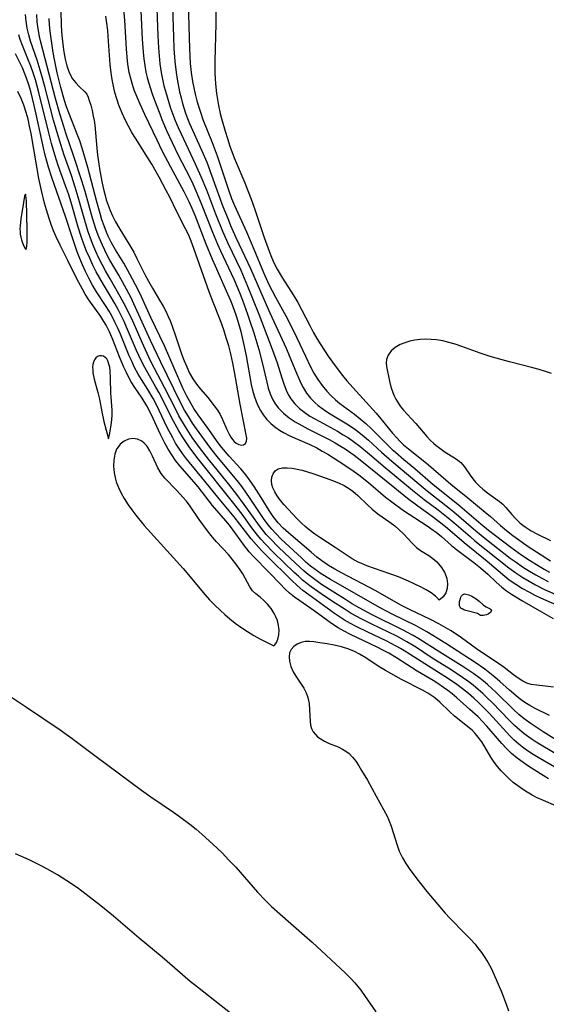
# Model space of a CAD drawing. Header units: inches. Extents: x 1073367 to 1082519, y 1569854 to 1574957.
# Tile 299 of 565: x 1079677 to 1079805, y 1572208 to 1572446. Entities that reach past the tile are written whole.
import ezdxf

# ---------------------------------------------------------------- set-up
doc = ezdxf.new("R2010")
doc.units = ezdxf.units.IN
doc.header["$MEASUREMENT"] = 0
doc.layers.add('CGG_CurvaNivelLidar_v1', color=7, linetype='Continuous', lineweight=30, true_color=0x008008)

msp = doc.modelspace()

# ---------------------------------------------------------------- linework, layer by layer
at = {"layer": 'CGG_CurvaNivelLidar_v1'}
for points in [[(1079724.666, 1572458.5461, 74), (1079724.48, 1572445.3927, 74), (1079724.2135, 1572436.3678, 74), (1079724.2529, 1572433.5002, 74), (1079724.3248, 1572432.1652, 74), (1079724.4296, 1572430.8334, 74), (1079724.6812, 1572428.4949, 74), (1079724.8171, 1572427.4877, 74), (1079725.1376, 1572425.5534, 74), (1079725.5428, 1572423.638, 74), (1079725.8476, 1572422.4317, 74), (1079726.7123, 1572419.3887, 74), (1079727.2769, 1572417.5529, 74), (1079727.8775, 1572415.7285, 74), (1079728.9133, 1572412.9106, 74), (1079731.4861, 1572406.8718, 74), (1079733.2686, 1572402.2173, 74), (1079734.1913, 1572399.6427, 74), (1079735.5936, 1572395.2741, 74), (1079736.169, 1572393.5773, 74), (1079737.3741, 1572390.3154, 74), (1079737.9865, 1572388.8014, 74), (1079738.6465, 1572387.3212, 74), (1079739.374, 1572385.8873, 74), (1079740.6738, 1572383.6998, 74), (1079742.6897, 1572380.6114, 74), (1079743.6598, 1572379.037, 74), (1079744.3142, 1572377.8615, 74), (1079747.2346, 1572372.2266, 74), (1079748.0863, 1572370.652, 74), (1079748.9792, 1572369.1029, 74), (1079749.9445, 1572367.5619, 74), (1079751.7133, 1572364.8506, 74), (1079753.3574, 1572362.4633, 74), (1079755.1661, 1572360.1143, 74), (1079756.2364, 1572358.8323, 74), (1079758.4473, 1572356.3374, 74), (1079763.3171, 1572350.9858, 74), (1079764.4764, 1572349.657, 74), (1079767.3181, 1572346.1492, 74), (1079768.2981, 1572345.0209, 74), (1079769.1444, 1572344.1391, 74), (1079769.9728, 1572343.3613, 74), (1079771.1242, 1572342.3809, 74), (1079774.7198, 1572339.5591, 74), (1079776.0048, 1572338.4951, 74), (1079781.4362, 1572333.8316, 74), (1079785.5669, 1572330.4869, 74), (1079789.7656, 1572326.991, 74), (1079790.9861, 1572325.958, 74), (1079793.4251, 1572323.8083, 74), (1079794.9036, 1572322.582, 74), (1079796.4225, 1572321.3941, 74), (1079798.7132, 1572319.7114, 74), (1079799.9315, 1572318.8814, 74), (1079805.5357, 1572315.2023, 74)], [(1079717.5921, 1572455.8409, 73.5), (1079718.0756, 1572439.429, 73.5), (1079718.2986, 1572435.7558, 73.5), (1079718.5276, 1572433.5509, 73.5), (1079718.8482, 1572431.4274, 73.5), (1079719.1503, 1572429.8572, 73.5), (1079719.501, 1572428.2977, 73.5), (1079719.896, 1572426.7496, 73.5), (1079720.3338, 1572425.2142, 73.5), (1079720.8172, 1572423.6956, 73.5), (1079721.3478, 1572422.2145, 73.5), (1079723.5899, 1572416.5821, 73.5), (1079724.792, 1572413.385, 73.5), (1079725.634, 1572410.9631, 73.5), (1079727.6073, 1572404.8905, 73.5), (1079728.2915, 1572403.0288, 73.5), (1079728.9825, 1572401.3403, 73.5), (1079731.8974, 1572394.9591, 73.5), (1079733.7002, 1572390.7894, 73.5), (1079736.0457, 1572385.1381, 73.5), (1079737.352, 1572382.2098, 73.5), (1079738.12, 1572380.6364, 73.5), (1079738.9322, 1572379.0902, 73.5), (1079741.4516, 1572374.5855, 73.5), (1079742.8112, 1572371.9531, 73.5), (1079744.1176, 1572369.2762, 73.5), (1079746.1756, 1572364.8346, 73.5), (1079747.4031, 1572362.2813, 73.5), (1079748.2558, 1572360.6795, 73.5), (1079749.1903, 1572359.1384, 73.5), (1079750.214, 1572357.6958, 73.5), (1079751.3396, 1572356.3394, 73.5), (1079752.3617, 1572355.274, 73.5), (1079753.4502, 1572354.2777, 73.5), (1079754.5463, 1572353.3878, 73.5), (1079758.0372, 1572350.7925, 73.5), (1079759.4663, 1572349.662, 73.5), (1079760.8581, 1572348.4783, 73.5), (1079762.2041, 1572347.2401, 73.5), (1079765.6401, 1572343.7626, 73.5), (1079767.2164, 1572342.2386, 73.5), (1079767.9795, 1572341.5437, 73.5), (1079770.0494, 1572339.7691, 73.5), (1079772.6604, 1572337.6011, 73.5), (1079777.1222, 1572333.7465, 73.5), (1079778.6302, 1572332.506, 73.5), (1079783.6257, 1572328.5423, 73.5), (1079788.6822, 1572324.2125, 73.5), (1079790.5743, 1572322.6736, 73.5), (1079795.9533, 1572318.5744, 73.5), (1079798.6419, 1572316.6198, 73.5), (1079800.4427, 1572315.4019, 73.5), (1079802.7751, 1572313.9023, 73.5), (1079804.0241, 1572313.1695, 73.5), (1079805.2986, 1572312.4783, 73.5)], [(1079713.9096, 1572452.0627, 73), (1079714.2277, 1572442.1103, 73), (1079714.3412, 1572439.3644, 73), (1079714.545, 1572436.2806, 73), (1079714.8464, 1572433.5646, 73), (1079715.1006, 1572431.9657, 73), (1079715.7115, 1572428.9208, 73), (1079716.0541, 1572427.4742, 73), (1079716.4365, 1572426.0386, 73), (1079717.1749, 1572423.6953, 73), (1079717.6489, 1572422.4094, 73), (1079718.143, 1572421.1869, 73), (1079721.1085, 1572414.5961, 73), (1079722.2696, 1572411.8185, 73), (1079723.4756, 1572408.698, 73), (1079726.2161, 1572401.1338, 73), (1079727.4379, 1572398.0192, 73), (1079728.0796, 1572396.4754, 73), (1079729.3685, 1572393.5632, 73), (1079731.5322, 1572388.9822, 73), (1079732.855, 1572386.1003, 73), (1079736.0843, 1572378.6424, 73), (1079737.5543, 1572375.3524, 73), (1079741.5309, 1572366.7555, 73), (1079742.2773, 1572365.0232, 73), (1079744.0267, 1572360.7139, 73), (1079744.5665, 1572359.4558, 73), (1079745.1039, 1572358.3148, 73), (1079745.683, 1572357.2114, 73), (1079746.4882, 1572355.8863, 73), (1079747.4065, 1572354.6619, 73), (1079748.5131, 1572353.5195, 73), (1079749.2539, 1572352.8879, 73), (1079750.1313, 1572352.2265, 73), (1079751.0494, 1572351.6016, 73), (1079752.2117, 1572350.8728, 73), (1079756.2482, 1572348.4509, 73), (1079757.8573, 1572347.3833, 73), (1079759.1606, 1572346.4205, 73), (1079760.4189, 1572345.3951, 73), (1079761.5013, 1572344.4367, 73), (1079764.5856, 1572341.5782, 73), (1079767.084, 1572339.3655, 73), (1079775.1805, 1572332.5854, 73), (1079776.4586, 1572331.5549, 73), (1079780.9325, 1572328.0813, 73), (1079782.1558, 1572327.0902, 73), (1079787.4783, 1572322.5047, 73), (1079790.0898, 1572320.3854, 73), (1079795.821, 1572315.9087, 73), (1079797.2066, 1572314.8758, 73), (1079798.7846, 1572313.7691, 73), (1079800.4836, 1572312.6817, 73), (1079801.9695, 1572311.808, 73), (1079803.4841, 1572310.9819, 73), (1079805.0258, 1572310.2041, 73)], [(1079701.9927, 1572450.7376, 71.5), (1079702.3493, 1572446.2448, 71.5), (1079702.7517, 1572439.2661, 71.5), (1079703.0163, 1572436.3741, 71.5), (1079703.2015, 1572435.0118, 71.5), (1079703.4415, 1572433.6618, 71.5), (1079703.7779, 1572432.2051, 71.5), (1079704.1874, 1572430.7662, 71.5), (1079704.6636, 1572429.3457, 71.5), (1079705.3202, 1572427.65, 71.5), (1079706.0399, 1572425.973, 71.5), (1079707.1784, 1572423.4978, 71.5), (1079710.1593, 1572417.2334, 71.5), (1079711.4049, 1572414.6892, 71.5), (1079713.4969, 1572410.6868, 71.5), (1079716.7454, 1572404.7684, 71.5), (1079717.9546, 1572402.3432, 71.5), (1079718.6921, 1572400.6947, 71.5), (1079719.3858, 1572399.0246, 71.5), (1079722.0871, 1572392.0611, 71.5), (1079723.5895, 1572388.3357, 71.5), (1079724.2941, 1572386.7095, 71.5), (1079727.3403, 1572379.9425, 71.5), (1079728.0256, 1572378.3611, 71.5), (1079728.521, 1572377.1276, 71.5), (1079729.4208, 1572374.6226, 71.5), (1079729.8499, 1572373.2723, 71.5), (1079730.5327, 1572370.7885, 71.5), (1079731.1894, 1572367.9016, 71.5), (1079731.8132, 1572364.8695, 71.5), (1079733.0813, 1572357.9815, 71.5), (1079733.3947, 1572356.5704, 71.5), (1079733.7655, 1572355.1928, 71.5), (1079734.2176, 1572353.8602, 71.5), (1079734.7055, 1572352.7268, 71.5), (1079735.28, 1572351.6464, 71.5), (1079735.945, 1572350.628, 71.5), (1079736.8687, 1572349.4948, 71.5), (1079737.9113, 1572348.4612, 71.5), (1079739.0567, 1572347.5265, 71.5), (1079739.9484, 1572346.9095, 71.5), (1079740.8826, 1572346.3447, 71.5), (1079742.4277, 1572345.5482, 71.5), (1079747.2919, 1572343.3982, 71.5), (1079748.9262, 1572342.5892, 71.5), (1079750.279, 1572341.8377, 71.5), (1079751.6098, 1572341.0406, 71.5), (1079755.5098, 1572338.5726, 71.5), (1079758.0087, 1572336.9008, 71.5), (1079759.1311, 1572336.0707, 71.5), (1079761.4509, 1572334.2276, 71.5), (1079765.6122, 1572330.679, 71.5), (1079767.0934, 1572329.5124, 71.5), (1079769.9406, 1572327.4364, 71.5), (1079771.289, 1572326.5149, 71.5), (1079775.7183, 1572323.6795, 71.5), (1079777.1401, 1572322.6869, 71.5), (1079777.8641, 1572322.1358, 71.5), (1079779.1157, 1572321.1058, 71.5), (1079781.5558, 1572318.9747, 71.5), (1079782.7981, 1572317.9393, 71.5), (1079786.9485, 1572314.8417, 71.5), (1079788.5983, 1572313.5219, 71.5), (1079790.353, 1572311.9596, 71.5), (1079792.3898, 1572310.0576, 71.5), (1079793.776, 1572308.854, 71.5), (1079794.9296, 1572307.9822, 71.5), (1079796.1299, 1572307.1577, 71.5), (1079798.6308, 1572305.6007, 71.5), (1079803.3867, 1572302.8861, 71.5), (1079806.1777, 1572301.2422, 71.5)], [(1079710.1525, 1572451.3889, 72.5), (1079710.457, 1572442.4662, 72.5), (1079710.6029, 1572439.5246, 72.5), (1079710.7423, 1572437.6115, 72.5), (1079710.9341, 1572435.7079, 72.5), (1079711.2356, 1572433.5972, 72.5), (1079711.548, 1572431.9864, 72.5), (1079711.9237, 1572430.3882, 72.5), (1079712.284, 1572429.0398, 72.5), (1079713.0952, 1572426.3291, 72.5), (1079713.5424, 1572424.9674, 72.5), (1079714.0197, 1572423.615, 72.5), (1079714.6666, 1572421.934, 72.5), (1079715.3623, 1572420.2704, 72.5), (1079716.0713, 1572418.6848, 72.5), (1079719.5047, 1572411.4185, 72.5), (1079720.8854, 1572408.3376, 72.5), (1079722.2039, 1572405.129, 72.5), (1079724.4176, 1572399.3581, 72.5), (1079726.1046, 1572395.156, 72.5), (1079727.3966, 1572392.1917, 72.5), (1079730.5036, 1572385.6559, 72.5), (1079732.1945, 1572381.7616, 72.5), (1079734.9059, 1572375.021, 72.5), (1079738.1699, 1572366.4915, 72.5), (1079739.3267, 1572363.2248, 72.5), (1079740.4418, 1572359.592, 72.5), (1079741.018, 1572357.8541, 72.5), (1079741.7017, 1572356.1972, 72.5), (1079742.1566, 1572355.3241, 72.5), (1079742.677, 1572354.495, 72.5), (1079743.6579, 1572353.2682, 72.5), (1079744.7933, 1572352.157, 72.5), (1079746.0541, 1572351.15, 72.5), (1079747.2952, 1572350.3121, 72.5), (1079748.5986, 1572349.5294, 72.5), (1079753.9212, 1572346.6126, 72.5), (1079755.3454, 1572345.7864, 72.5), (1079756.6056, 1572345.008, 72.5), (1079757.8356, 1572344.1849, 72.5), (1079759.3946, 1572343.0203, 72.5), (1079761.7353, 1572341.082, 72.5), (1079765.5168, 1572337.843, 72.5), (1079772.1234, 1572332.3649, 72.5), (1079774.9705, 1572330.0893, 72.5), (1079778.3134, 1572327.5829, 72.5), (1079780.7507, 1572325.6752, 72.5), (1079782.1029, 1572324.5388, 72.5), (1079786.0565, 1572321.0955, 72.5), (1079787.2625, 1572320.1067, 72.5), (1079795.4983, 1572313.5526, 72.5), (1079797.173, 1572312.2879, 72.5), (1079798.8365, 1572311.1723, 72.5), (1079800.3508, 1572310.263, 72.5), (1079801.9045, 1572309.4104, 72.5), (1079803.9693, 1572308.3796, 72.5), (1079806.9998, 1572307.0222, 72.5)], [(1079808.2926, 1572270.9874, 72.5), (1079803.7789, 1572273.7596, 72.5), (1079802.2917, 1572274.7182, 72.5), (1079800.8346, 1572275.7025, 72.5), (1079799.1791, 1572276.9021, 72.5), (1079797.8472, 1572278.0028, 72.5), (1079796.5651, 1572279.1732, 72.5), (1079792.359, 1572283.334, 72.5), (1079791.3465, 1572284.3089, 72.5), (1079790.3065, 1572285.2536, 72.5), (1079789.2631, 1572286.1273, 72.5), (1079788.1868, 1572286.9653, 72.5), (1079787.0001, 1572287.8339, 72.5), (1079784.555, 1572289.4875, 72.5), (1079778.7273, 1572293.0915, 72.5), (1079773.6704, 1572296.3073, 72.5), (1079772.3154, 1572297.1166, 72.5), (1079769.7043, 1572298.5367, 72.5), (1079762.3534, 1572302.1608, 72.5), (1079759.2132, 1572303.8241, 72.5), (1079757.3871, 1572304.8851, 72.5), (1079755.8621, 1572305.821, 72.5), (1079750.1036, 1572309.5219, 72.5), (1079748.7638, 1572310.4483, 72.5), (1079747.7899, 1572311.1678, 72.5), (1079746.8422, 1572311.9179, 72.5), (1079745.8751, 1572312.7438, 72.5), (1079743.8542, 1572314.6137, 72.5), (1079739.7027, 1572318.5617, 72.5), (1079737.6945, 1572320.5584, 72.5), (1079736.7188, 1572321.6328, 72.5), (1079735.8571, 1572322.6721, 72.5), (1079735.032, 1572323.7449, 72.5), (1079731.3635, 1572328.8973, 72.5), (1079729.3038, 1572331.6513, 72.5), (1079727.2392, 1572334.2815, 72.5), (1079722.6884, 1572339.901, 72.5), (1079720.7508, 1572342.3872, 72.5), (1079718.7799, 1572345.1275, 72.5), (1079717.1043, 1572347.7221, 72.5), (1079715.5599, 1572350.4009, 72.5), (1079714.7601, 1572351.92, 72.5), (1079712.0695, 1572357.2476, 72.5), (1079709.6155, 1572361.8661, 72.5), (1079708.6799, 1572363.691, 72.5), (1079707.0236, 1572367.2267, 72.5), (1079704.3578, 1572373.3354, 72.5), (1079703.0193, 1572376.1575, 72.5), (1079702.3032, 1572377.5449, 72.5), (1079701.3526, 1572379.2705, 72.5), (1079698.8745, 1572383.5508, 72.5), (1079697.7714, 1572385.5161, 72.5), (1079696.9507, 1572387.0522, 72.5), (1079696.1672, 1572388.6058, 72.5), (1079695.4319, 1572390.181, 72.5), (1079694.7066, 1572391.9023, 72.5), (1079694.0487, 1572393.6511, 72.5), (1079693.5935, 1572394.9927, 72.5), (1079692.7645, 1572397.7069, 72.5), (1079691.1585, 1572403.401, 72.5), (1079690.447, 1572405.7551, 72.5), (1079689.4876, 1572408.6351, 72.5), (1079687.7674, 1572413.5714, 72.5), (1079686.924, 1572416.1489, 72.5), (1079686.0362, 1572419.0291, 72.5), (1079685.2004, 1572421.9969, 72.5), (1079683.0754, 1572430.2096, 72.5), (1079682.2041, 1572433.376, 72.5), (1079681.2002, 1572436.6112, 72.5), (1079679.6266, 1572441.2023, 72.5), (1079679.171, 1572442.7331, 72.5), (1079678.7922, 1572444.3542, 72.5), (1079678.5345, 1572445.9841, 72.5), (1079678.3797, 1572447.6304, 72.5)], [(1079805.2814, 1572277.7366, 72), (1079801.8781, 1572279.4649, 72), (1079800.5705, 1572280.1614, 72), (1079799.3037, 1572280.9246, 72), (1079798.2381, 1572281.6705, 72), (1079797.2084, 1572282.4779, 72), (1079795.6228, 1572283.8476, 72), (1079793.2751, 1572285.9968, 72), (1079792.07, 1572287.0523, 72), (1079790.8593, 1572288.0314, 72), (1079789.6093, 1572288.9726, 72), (1079787.3261, 1572290.5713, 72), (1079780.2386, 1572295.1634, 72), (1079777.072, 1572297.1317, 72), (1079775.5994, 1572298.0086, 72), (1079774.1056, 1572298.8488, 72), (1079772.9816, 1572299.4403, 72), (1079767.2134, 1572302.3108, 72), (1079764.2593, 1572303.867, 72), (1079752.2312, 1572310.7218, 72), (1079749.9998, 1572312.0925, 72), (1079748.2065, 1572313.359, 72), (1079747.4542, 1572313.9544, 72), (1079746.3157, 1572314.9215, 72), (1079745.2038, 1572315.9224, 72), (1079740.2895, 1572320.5052, 72), (1079738.9829, 1572321.8211, 72), (1079738.0132, 1572322.8999, 72), (1079737.1663, 1572323.9481, 72), (1079736.0496, 1572325.4829, 72), (1079732.8222, 1572330.3459, 72), (1079730.8337, 1572333.1494, 72), (1079729.6445, 1572334.7048, 72), (1079725.1211, 1572340.1291, 72), (1079723.2737, 1572342.4641, 72), (1079722.3826, 1572343.6538, 72), (1079719.8236, 1572347.2464, 72), (1079718.8737, 1572348.6201, 72), (1079717.876, 1572350.1756, 72), (1079716.938, 1572351.7742, 72), (1079715.9642, 1572353.5921, 72), (1079711.078, 1572363.5529, 72), (1079708.6966, 1572368.598, 72), (1079705.0676, 1572376.6562, 72), (1079703.8792, 1572379.1131, 72), (1079702.3473, 1572381.9896, 72), (1079700.9654, 1572384.4441, 72), (1079698.8455, 1572388.1011, 72), (1079698.1985, 1572389.2863, 72), (1079697.5842, 1572390.4889, 72), (1079697.0079, 1572391.7105, 72), (1079696.1692, 1572393.7227, 72), (1079695.5363, 1572395.4791, 72), (1079694.6504, 1572398.2876, 72), (1079692.8335, 1572404.7375, 72), (1079692.0653, 1572407.3322, 72), (1079690.0468, 1572413.4342, 72), (1079688.1397, 1572418.9024, 72), (1079687.6318, 1572420.4555, 72), (1079686.7012, 1572423.5483, 72), (1079685.6748, 1572427.2951, 72), (1079682.1006, 1572440.9349, 72), (1079681.7915, 1572442.2886, 72), (1079681.533, 1572443.6494, 72), (1079681.3719, 1572444.7448, 72), (1079681.2493, 1572445.8454, 72), (1079681.1219, 1572447.6654, 72)], [(1079686.9468, 1572448.4688, 71), (1079687.0061, 1572445.1321, 71), (1079687.1006, 1572443.471, 71), (1079687.3992, 1572440.3641, 71), (1079687.6439, 1572438.5545, 71), (1079687.9626, 1572436.8107, 71), (1079688.3851, 1572435.1597, 71), (1079688.8536, 1572433.8452, 71), (1079689.2923, 1572432.9031, 71), (1079689.7997, 1572432.047, 71), (1079690.5776, 1572431.0515, 71), (1079691.4047, 1572430.1969, 71), (1079692.7538, 1572428.9026, 71), (1079693.21, 1572428.3204, 71), (1079693.5556, 1572427.6337, 71), (1079693.8387, 1572426.8361, 71), (1079694.181, 1572425.683, 71), (1079694.5086, 1572424.3986, 71), (1079694.8059, 1572423.0116, 71), (1079694.9989, 1572421.9148, 71), (1079695.1555, 1572420.7803, 71), (1079695.626, 1572415.2516, 71), (1079695.8221, 1572413.5689, 71), (1079696.3858, 1572409.7628, 71), (1079696.9212, 1572406.7874, 71), (1079697.2412, 1572405.3139, 71), (1079697.6427, 1572403.7381, 71), (1079697.9281, 1572402.7574, 71), (1079698.3709, 1572401.4143, 71), (1079698.8732, 1572400.1, 71), (1079699.4439, 1572398.8207, 71), (1079700.1903, 1572397.3925, 71), (1079700.9968, 1572395.9922, 71), (1079703.8984, 1572391.2131, 71), (1079704.5946, 1572390.01, 71), (1079705.3795, 1572388.5291, 71), (1079707.3283, 1572384.6079, 71), (1079708.1542, 1572383.0381, 71), (1079709.117, 1572381.3178, 71), (1079710.8737, 1572378.4141, 71), (1079711.7181, 1572376.9437, 71), (1079712.3475, 1572375.7228, 71), (1079712.9316, 1572374.475, 71), (1079713.4779, 1572373.2068, 71), (1079714.103, 1572371.6306, 71), (1079714.6741, 1572370.0361, 71), (1079716.2552, 1572365.1431, 71), (1079716.7939, 1572363.7028, 71), (1079717.4294, 1572362.2057, 71), (1079718.1373, 1572360.7268, 71), (1079718.9155, 1572359.3249, 71), (1079719.7873, 1572358.0279, 71), (1079720.7433, 1572356.8676, 71), (1079722.5633, 1572354.7801, 71), (1079724.1233, 1572352.7735, 71), (1079724.8561, 1572351.7296, 71), (1079725.514, 1572350.6622, 71), (1079726.1296, 1572349.4455, 71), (1079727.1678, 1572347.0333, 71), (1079727.6919, 1572345.9233, 71), (1079728.0876, 1572345.2303, 71), (1079728.517, 1572344.6157, 71), (1079728.9242, 1572344.152, 71), (1079729.4152, 1572343.7272, 71), (1079730.0239, 1572343.3878, 71), (1079730.613, 1572343.2544, 71), (1079731.2003, 1572343.3596, 71), (1079731.6588, 1572343.6997, 71), (1079731.9304, 1572344.2382, 71), (1079731.9764, 1572344.9434, 71), (1079731.8564, 1572345.8003, 71), (1079730.3446, 1572353.2255, 71), (1079729.0214, 1572361.0433, 71), (1079728.6298, 1572363.1138, 71), (1079728.1142, 1572365.4221, 71), (1079727.598, 1572367.3615, 71), (1079727.0234, 1572369.2801, 71), (1079726.4073, 1572371.1803, 71), (1079725.7039, 1572373.2024, 71), (1079723.7062, 1572378.3127, 71), (1079722.9033, 1572380.449, 71), (1079721.0091, 1572385.6771, 71), (1079719.1972, 1572390.9419, 71), (1079718.5421, 1572392.6668, 71), (1079717.8374, 1572394.3169, 71), (1079717.1762, 1572395.7012, 71), (1079715.0687, 1572399.7936, 71), (1079713.3069, 1572403.381, 71), (1079712.4645, 1572405.0136, 71), (1079710.7361, 1572408.2176, 71), (1079708.9661, 1572411.3496, 71), (1079708.0415, 1572412.8896, 71), (1079705.0008, 1572417.6696, 71), (1079704.1505, 1572419.0692, 71), (1079703.2956, 1572420.5845, 71), (1079702.4991, 1572422.1286, 71), (1079701.769, 1572423.7019, 71), (1079700.9971, 1572425.6304, 71), (1079700.4855, 1572427.1622, 71), (1079700.0457, 1572428.7177, 71), (1079699.6713, 1572430.2922, 71), (1079699.3595, 1572431.8824, 71), (1079699.1113, 1572433.4856, 71), (1079698.8901, 1572435.5028, 71), (1079698.5115, 1572441.1787, 71), (1079698.2968, 1572443.8014, 71), (1079698.0906, 1572445.5266, 71), (1079697.8177, 1572447.2345, 71)], [(1079706.3029, 1572448.5003, 72), (1079706.6295, 1572441.6839, 72), (1079706.8648, 1572438.4835, 72), (1079707.0339, 1572436.895, 72), (1079707.2535, 1572435.3183, 72), (1079707.556, 1572433.6803, 72), (1079707.8607, 1572432.3971, 72), (1079708.1944, 1572431.2065, 72), (1079709.0881, 1572428.4497, 72), (1079709.6423, 1572426.8803, 72), (1079710.894, 1572423.5394, 72), (1079711.4308, 1572422.1979, 72), (1079712.5615, 1572419.5339, 72), (1079713.9054, 1572416.6025, 72), (1079715.4014, 1572413.5635, 72), (1079718.1198, 1572408.2656, 72), (1079718.9197, 1572406.6063, 72), (1079719.6775, 1572404.9276, 72), (1079720.9397, 1572401.8665, 72), (1079723.6425, 1572394.9086, 72), (1079724.8656, 1572391.9638, 72), (1079725.5881, 1572390.3438, 72), (1079728.2181, 1572384.8951, 72), (1079728.9497, 1572383.3006, 72), (1079730.2279, 1572380.2498, 72), (1079730.931, 1572378.4362, 72), (1079732.1917, 1572374.9836, 72), (1079732.7525, 1572373.3485, 72), (1079733.6631, 1572370.5049, 72), (1079734.8899, 1572366.445, 72), (1079735.7315, 1572363.2599, 72), (1079736.8031, 1572358.5012, 72), (1079737.1887, 1572357.0657, 72), (1079737.6517, 1572355.6829, 72), (1079738.2884, 1572354.2559, 72), (1079738.8581, 1572353.2952, 72), (1079739.6739, 1572352.2272, 72), (1079740.8847, 1572351.0043, 72), (1079742.252, 1572349.9043, 72), (1079743.7401, 1572348.9088, 72), (1079745.3118, 1572348.0052, 72), (1079746.7929, 1572347.231, 72), (1079750.4715, 1572345.3866, 72), (1079751.9542, 1572344.6065, 72), (1079753.4183, 1572343.7902, 72), (1079754.8552, 1572342.9295, 72), (1079755.782, 1572342.3357, 72), (1079758.0001, 1572340.8043, 72), (1079759.4629, 1572339.6888, 72), (1079767.8484, 1572332.8841, 72), (1079770.9314, 1572330.4182, 72), (1079773.3887, 1572328.5501, 72), (1079776.9183, 1572326.0292, 72), (1079779.3122, 1572324.2137, 72), (1079780.6037, 1572323.1408, 72), (1079784.6024, 1572319.6504, 72), (1079790.2024, 1572315.1499, 72), (1079794.497, 1572311.4929, 72), (1079795.5579, 1572310.6516, 72), (1079797.1416, 1572309.5335, 72), (1079798.7952, 1572308.5058, 72), (1079800.2663, 1572307.6818, 72), (1079801.772, 1572306.9093, 72), (1079803.1245, 1572306.2663, 72), (1079808.8908, 1572303.7282, 72)], [(1079806.2935, 1572284.6373, 71.5), (1079802.2048, 1572285.0517, 71.5), (1079800.901, 1572285.2833, 71.5), (1079799.8212, 1572285.6056, 71.5), (1079798.8694, 1572286.0366, 71.5), (1079797.7119, 1572286.7528, 71.5), (1079796.5927, 1572287.5926, 71.5), (1079794.3101, 1572289.4089, 71.5), (1079792.9636, 1572290.3664, 71.5), (1079788.7088, 1572293.1762, 71.5), (1079787.6364, 1572293.9212, 71.5), (1079783.9643, 1572296.5837, 71.5), (1079782.7101, 1572297.441, 71.5), (1079781.3285, 1572298.3103, 71.5), (1079778.483, 1572299.9324, 71.5), (1079776.3581, 1572301.0537, 71.5), (1079771.5267, 1572303.3563, 71.5), (1079769.2805, 1572304.5017, 71.5), (1079763.2184, 1572307.9723, 71.5), (1079754.9069, 1572312.2918, 71.5), (1079753.3115, 1572313.176, 71.5), (1079751.7626, 1572314.1158, 71.5), (1079750.1814, 1572315.1999, 71.5), (1079748.9513, 1572316.124, 71.5), (1079747.5481, 1572317.2893, 71.5), (1079744.8191, 1572319.6962, 71.5), (1079742.1304, 1572321.9711, 71.5), (1079740.835, 1572323.1401, 71.5), (1079739.5599, 1572324.4632, 71.5), (1079738.3995, 1572325.9397, 71.5), (1079737.3807, 1572327.4535, 71.5), (1079735.4497, 1572330.6019, 71.5), (1079733.7905, 1572333.2099, 71.5), (1079732.2592, 1572335.4288, 71.5), (1079731.437, 1572336.4826, 71.5), (1079730.5592, 1572337.4892, 71.5), (1079727.7097, 1572340.5696, 71.5), (1079725.883, 1572342.759, 71.5), (1079725.0746, 1572343.817, 71.5), (1079722.4192, 1572347.5909, 71.5), (1079720.2117, 1572350.6239, 71.5), (1079719.1537, 1572352.176, 71.5), (1079718.4937, 1572353.2494, 71.5), (1079717.3855, 1572355.2989, 71.5), (1079716.6026, 1572356.9337, 71.5), (1079714.3999, 1572361.9024, 71.5), (1079712.0501, 1572367.3119, 71.5), (1079708.7778, 1572374.1745, 71.5), (1079706.4665, 1572379.2181, 71.5), (1079705.6685, 1572380.8841, 71.5), (1079703.6619, 1572384.7218, 71.5), (1079702.1758, 1572387.3347, 71.5), (1079700.1795, 1572390.6047, 71.5), (1079699.2369, 1572392.2628, 71.5), (1079698.4295, 1572393.9008, 71.5), (1079697.997, 1572394.905, 71.5), (1079697.4288, 1572396.3794, 71.5), (1079696.9127, 1572397.8798, 71.5), (1079696.4372, 1572399.4002, 71.5), (1079695.6442, 1572402.2124, 71.5), (1079693.4926, 1572410.5387, 71.5), (1079692.1244, 1572415.2251, 71.5), (1079691.5244, 1572417.0228, 71.5), (1079690.9069, 1572418.6634, 71.5), (1079688.8686, 1572423.7768, 71.5), (1079688.3347, 1572425.2938, 71.5), (1079687.8397, 1572426.8267, 71.5), (1079686.9471, 1572429.9283, 71.5), (1079686.0703, 1572433.5046, 71.5), (1079685.408, 1572436.7274, 71.5), (1079685.1135, 1572438.4071, 71.5), (1079684.5622, 1572441.8355, 71.5), (1079684.3269, 1572443.588, 71.5), (1079684.1812, 1572445.127, 71.5), (1079684.0897, 1572446.6725, 71.5)], [(1079807.0567, 1572268.3109, 73), (1079802.1113, 1572271.2532, 73), (1079800.8409, 1572272.0766, 73), (1079799.1866, 1572273.2678, 73), (1079798.0874, 1572274.173, 73), (1079796.8306, 1572275.3204, 73), (1079795.6119, 1572276.5201, 73), (1079791.4261, 1572280.8722, 73), (1079790.3226, 1572281.9751, 73), (1079789.1919, 1572283.0476, 73), (1079788.0616, 1572284.0435, 73), (1079786.8127, 1572285.0574, 73), (1079785.5281, 1572286.0305, 73), (1079784.235, 1572286.9562, 73), (1079781.4991, 1572288.7789, 73), (1079776.6832, 1572291.8123, 73), (1079773.0598, 1572294.1819, 73), (1079770.7846, 1572295.5765, 73), (1079768.3014, 1572296.9258, 73), (1079762.2599, 1572299.867, 73), (1079759.8817, 1572301.0614, 73), (1079757.2804, 1572302.4947, 73), (1079755.5396, 1572303.5741, 73), (1079752.7734, 1572305.3887, 73), (1079750.0066, 1572307.2371, 73), (1079747.5665, 1572308.9493, 73), (1079746.5254, 1572309.7427, 73), (1079745.5129, 1572310.5691, 73), (1079744.4813, 1572311.4793, 73), (1079743.4768, 1572312.4204, 73), (1079738.4969, 1572317.2555, 73), (1079736.4493, 1572319.3173, 73), (1079735.4745, 1572320.3927, 73), (1079734.6092, 1572321.4294, 73), (1079732.9679, 1572323.5833, 73), (1079731.0813, 1572326.2005, 73), (1079729.1682, 1572328.7493, 73), (1079719.8721, 1572340.3406, 73), (1079717.99, 1572342.8576, 73), (1079717.3533, 1572343.7888, 73), (1079716.4098, 1572345.2646, 73), (1079715.5093, 1572346.7709, 73), (1079714.2227, 1572349.0849, 73), (1079710.7374, 1572355.9266, 73), (1079709.9777, 1572357.3151, 73), (1079707.2828, 1572362.0532, 73), (1079706.4039, 1572363.7723, 73), (1079705.3033, 1572366.1632, 73), (1079702.8799, 1572371.8612, 73), (1079702.2579, 1572373.2599, 73), (1079701.5735, 1572374.6975, 73), (1079700.8463, 1572376.1127, 73), (1079700.0381, 1572377.5676, 73), (1079699.1938, 1572379.0007, 73), (1079697.259, 1572382.1624, 73), (1079696.3691, 1572383.7083, 73), (1079695.5128, 1572385.2989, 73), (1079694.6994, 1572386.9156, 73), (1079693.9333, 1572388.5579, 73), (1079693.1858, 1572390.3118, 73), (1079692.5481, 1572391.9518, 73), (1079691.959, 1572393.6115, 73), (1079691.1787, 1572396.0723, 73), (1079689.4478, 1572402.0547, 73), (1079688.7943, 1572404.1433, 73), (1079688.1089, 1572406.1344, 73), (1079686.3186, 1572411.0701, 73), (1079685.5092, 1572413.5952, 73), (1079684.7046, 1572416.3868, 73), (1079684.0257, 1572418.9323, 73), (1079681.6177, 1572428.7279, 73), (1079680.7705, 1572431.8092, 73), (1079680.3141, 1572433.2835, 73), (1079679.6674, 1572435.1538, 73), (1079678.9757, 1572436.9263, 73), (1079677.6435, 1572440.1283, 73), (1079677.0893, 1572441.596, 73), (1079676.7396, 1572442.7004, 73)], [(1079807.1454, 1572264.9114, 73.5), (1079802.5547, 1572267.5691, 73.5), (1079801.3712, 1572268.2882, 73.5), (1079800.2126, 1572269.0362, 73.5), (1079799.0881, 1572269.8251, 73.5), (1079797.8908, 1572270.7616, 73.5), (1079796.7534, 1572271.766, 73.5), (1079795.8002, 1572272.7078, 73.5), (1079794.877, 1572273.6861, 73.5), (1079790.6816, 1572278.2983, 73.5), (1079789.4188, 1572279.6161, 73.5), (1079788.1181, 1572280.8923, 73.5), (1079786.959, 1572281.9521, 73.5), (1079785.6715, 1572283.0678, 73.5), (1079784.2741, 1572284.186, 73.5), (1079782.8324, 1572285.2538, 73.5), (1079781.3545, 1572286.2772, 73.5), (1079779.9474, 1572287.1981, 73.5), (1079775.089, 1572290.2354, 73.5), (1079770.689, 1572293.1146, 73.5), (1079769.2316, 1572293.9936, 73.5), (1079768.1827, 1572294.5782, 73.5), (1079765.7413, 1572295.818, 73.5), (1079761.1183, 1572297.9874, 73.5), (1079758.6614, 1572299.1939, 73.5), (1079757.1261, 1572300.0074, 73.5), (1079755.6295, 1572300.8782, 73.5), (1079754.4221, 1572301.657, 73.5), (1079753.2381, 1572302.4731, 73.5), (1079747.0028, 1572306.954, 73.5), (1079745.5688, 1572308.062, 73.5), (1079744.1808, 1572309.2222, 73.5), (1079742.7799, 1572310.5136, 73.5), (1079736.9035, 1572316.3496, 73.5), (1079735.5413, 1572317.7308, 73.5), (1079734.229, 1572319.156, 73.5), (1079733.0726, 1572320.5362, 73.5), (1079728.9203, 1572325.9259, 73.5), (1079725.2941, 1572330.2576, 73.5), (1079721.8543, 1572334.5643, 73.5), (1079717.3882, 1572339.9778, 73.5), (1079716.4062, 1572341.2573, 73.5), (1079715.5543, 1572342.4966, 73.5), (1079714.7565, 1572343.7767, 73.5), (1079714.0456, 1572345.0085, 73.5), (1079712.7226, 1572347.536, 73.5), (1079710.7612, 1572351.6737, 73.5), (1079710.02, 1572353.1673, 73.5), (1079709.2918, 1572354.5392, 73.5), (1079708.0066, 1572356.7317, 73.5), (1079706.4485, 1572359.2035, 73.5), (1079705.698, 1572360.455, 73.5), (1079704.8255, 1572362.077, 73.5), (1079704.024, 1572363.7446, 73.5), (1079703.4903, 1572364.9456, 73.5), (1079701.3696, 1572370.1449, 73.5), (1079700.7371, 1572371.6341, 73.5), (1079700.0603, 1572373.0998, 73.5), (1079699.2832, 1572374.6055, 73.5), (1079698.6228, 1572375.7577, 73.5), (1079697.9245, 1572376.885, 73.5), (1079695.5759, 1572380.4544, 73.5), (1079694.6217, 1572382.0597, 73.5), (1079693.7292, 1572383.7102, 73.5), (1079692.9278, 1572385.3219, 73.5), (1079692.1801, 1572386.965, 73.5), (1079691.5303, 1572388.5352, 73.5), (1079690.922, 1572390.1264, 73.5), (1079689.7313, 1572393.5261, 73.5), (1079688.0507, 1572398.7197, 73.5), (1079684.8565, 1572407.8882, 73.5), (1079683.9817, 1572410.627, 73.5), (1079683.1735, 1572413.5689, 73.5), (1079682.7322, 1572415.3575, 73.5), (1079682.3218, 1572417.1541, 73.5), (1079680.983, 1572423.4667, 73.5), (1079680.4927, 1572425.6109, 73.5), (1079679.6386, 1572428.9661, 73.5), (1079679.1535, 1572430.6146, 73.5), (1079678.6114, 1572432.2345, 73.5), (1079678.0718, 1572433.6346, 73.5), (1079677.6201, 1572434.6731, 73.5), (1079675.9589, 1572438.0812, 73.5)], [(1079805.0475, 1572262.371, 74), (1079800.3095, 1572265.3508, 74), (1079798.9126, 1572266.31, 74), (1079797.491, 1572267.3888, 74), (1079796.1354, 1572268.54, 74), (1079794.8573, 1572269.7687, 74), (1079793.7987, 1572270.9187, 74), (1079790.1436, 1572275.1818, 74), (1079789.1019, 1572276.3043, 74), (1079788.0254, 1572277.3906, 74), (1079786.053, 1572279.2103, 74), (1079782.877, 1572282.0371, 74), (1079781.7609, 1572282.9719, 74), (1079780.7251, 1572283.7752, 74), (1079779.6598, 1572284.5425, 74), (1079778.2964, 1572285.4528, 74), (1079777.0987, 1572286.2034, 74), (1079773.2597, 1572288.5067, 74), (1079768.2698, 1572291.7126, 74), (1079766.3693, 1572292.8407, 74), (1079764.9691, 1572293.5959, 74), (1079763.5406, 1572294.3108, 74), (1079757.0686, 1572297.4011, 74), (1079755.5922, 1572298.1728, 74), (1079754.1545, 1572298.9958, 74), (1079752.5142, 1572300.063, 74), (1079748.288, 1572303.1191, 74), (1079744.8099, 1572305.5156, 74), (1079743.5407, 1572306.4386, 74), (1079742.3255, 1572307.4174, 74), (1079741.195, 1572308.4577, 74), (1079740.1143, 1572309.5525, 74), (1079737.4252, 1572312.3964, 74), (1079733.5934, 1572316.2627, 74), (1079732.5659, 1572317.4189, 74), (1079731.4637, 1572318.8314, 74), (1079729.3726, 1572321.7751, 74), (1079727.7857, 1572323.8671, 74), (1079726.8898, 1572324.9393, 74), (1079723.6991, 1572328.5965, 74), (1079720.1721, 1572333.1184, 74), (1079719.2177, 1572334.2858, 74), (1079715.799, 1572338.2174, 74), (1079714.7196, 1572339.5731, 74), (1079713.7979, 1572340.9009, 74), (1079712.949, 1572342.2837, 74), (1079712.1579, 1572343.7073, 74), (1079711.0849, 1572345.8432, 74), (1079708.8479, 1572350.7626, 74), (1079707.7991, 1572352.7897, 74), (1079706.6454, 1572354.6475, 74), (1079704.8474, 1572357.2633, 74), (1079703.9829, 1572358.6236, 74), (1079703.3932, 1572359.6893, 74), (1079702.7408, 1572360.9943, 74), (1079702.1256, 1572362.3342, 74), (1079701.1458, 1572364.6686, 74), (1079699.4261, 1572369.0536, 74), (1079698.7096, 1572370.722, 74), (1079697.9125, 1572372.3362, 74), (1079697.3827, 1572373.2629, 74), (1079696.6409, 1572374.409, 74), (1079693.7079, 1572378.4908, 74), (1079692.8616, 1572379.8577, 74), (1079692.1662, 1572381.0742, 74), (1079690.8353, 1572383.5752, 74), (1079688.6341, 1572388.0426, 74), (1079686.7617, 1572391.7019, 74), (1079685.8091, 1572393.7551, 74), (1079685.204, 1572395.2175, 74), (1079684.6396, 1572396.7053, 74), (1079684.1143, 1572398.2144, 74), (1079683.4611, 1572400.3108, 74), (1079683.0186, 1572401.8897, 74), (1079682.2335, 1572404.9882, 74), (1079681.6237, 1572407.8904, 74), (1079679.7196, 1572418.79, 74), (1079679.3773, 1572420.5441, 74), (1079678.9895, 1572422.2768, 74), (1079678.5613, 1572423.894, 74), (1079678.0094, 1572425.633, 74), (1079677.3541, 1572427.3181, 74), (1079676.5515, 1572429.0144, 74)], [(1079805.8296, 1572360.6396, 74.5), (1079804.3255, 1572361.1465, 74.5), (1079802.7928, 1572361.6035, 74.5), (1079801.2391, 1572362.026, 74.5), (1079795.6472, 1572363.4443, 74.5), (1079793.819, 1572363.9417, 74.5), (1079790.9639, 1572364.7726, 74.5), (1079788.5387, 1572365.5499, 74.5), (1079784.1035, 1572367.1392, 74.5), (1079782.4454, 1572367.7036, 74.5), (1079780.9507, 1572368.1505, 74.5), (1079779.4526, 1572368.5155, 74.5), (1079777.9531, 1572368.7721, 74.5), (1079776.6119, 1572368.8903, 74.5), (1079775.2809, 1572368.9089, 74.5), (1079773.9705, 1572368.837, 74.5), (1079772.7241, 1572368.684, 74.5), (1079771.4494, 1572368.4316, 74.5), (1079770.2441, 1572368.0828, 74.5), (1079769.1318, 1572367.6289, 74.5), (1079767.9371, 1572366.9247, 74.5), (1079766.9566, 1572366.0829, 74.5), (1079766.2063, 1572365.0867, 74.5), (1079765.7998, 1572364.0224, 74.5), (1079765.7465, 1572363.1775, 74.5), (1079765.8533, 1572362.294, 74.5), (1079766.5524, 1572358.7722, 74.5), (1079766.8926, 1572357.3974, 74.5), (1079767.3431, 1572356.0181, 74.5), (1079767.693, 1572355.1869, 74.5), (1079768.1015, 1572354.3759, 74.5), (1079768.4825, 1572353.7235, 74.5), (1079769.1475, 1572352.7367, 74.5), (1079769.9723, 1572351.706, 74.5), (1079770.8554, 1572350.7332, 74.5), (1079772.968, 1572348.5428, 74.5), (1079775.6047, 1572345.373, 74.5), (1079776.5156, 1572344.4084, 74.5), (1079777.1857, 1572343.7818, 74.5), (1079777.8815, 1572343.1857, 74.5), (1079778.7578, 1572342.4918, 74.5), (1079780.0771, 1572341.5584, 74.5), (1079782.2636, 1572340.1803, 74.5), (1079783.0822, 1572339.6303, 74.5), (1079783.8115, 1572339.0227, 74.5), (1079784.6884, 1572337.983, 74.5), (1079786.077, 1572335.9564, 74.5), (1079786.7158, 1572335.1053, 74.5), (1079787.4172, 1572334.273, 74.5), (1079788.3789, 1572333.2946, 74.5), (1079789.1259, 1572332.623, 74.5), (1079790.2576, 1572331.7188, 74.5), (1079793.1725, 1572329.638, 74.5), (1079793.9784, 1572328.9645, 74.5), (1079794.7515, 1572328.1728, 74.5), (1079796.2207, 1572326.4337, 74.5), (1079797.141, 1572325.41, 74.5), (1079798.1537, 1572324.4317, 74.5), (1079798.8564, 1572323.8487, 74.5), (1079799.4003, 1572323.4429, 74.5), (1079800.8535, 1572322.5152, 74.5), (1079802.3914, 1572321.6967, 74.5), (1079805.5797, 1572320.1234, 74.5)], [(1079806.8731, 1572255.8589, 74.5), (1079803.8492, 1572257.1087, 74.5), (1079802.342, 1572257.7913, 74.5), (1079801.116, 1572258.4312, 74.5), (1079799.9276, 1572259.1263, 74.5), (1079798.7752, 1572259.8633, 74.5), (1079797.6351, 1572260.6548, 74.5), (1079796.5519, 1572261.4978, 74.5), (1079795.5268, 1572262.4151, 74.5), (1079793.6054, 1572264.3522, 74.5), (1079792.7055, 1572265.3586, 74.5), (1079791.8782, 1572266.4127, 74.5), (1079791.087, 1572267.6144, 74.5), (1079789.6466, 1572270.1121, 74.5), (1079788.8944, 1572271.3388, 74.5), (1079788.0662, 1572272.494, 74.5), (1079787.3153, 1572273.3726, 74.5), (1079786.6235, 1572274.0706, 74.5), (1079785.8927, 1572274.7269, 74.5), (1079782.3022, 1572277.5864, 74.5), (1079781.1118, 1572278.6801, 74.5), (1079778.7714, 1572280.9476, 74.5), (1079777.5273, 1572282.0082, 74.5), (1079777.0499, 1572282.3654, 74.5), (1079775.821, 1572283.1697, 74.5), (1079774.5214, 1572283.9013, 74.5), (1079769.4494, 1572286.4769, 74.5), (1079765.5721, 1572288.6151, 74.5), (1079763.8097, 1572289.6959, 74.5), (1079760.8317, 1572291.7081, 74.5), (1079759.3031, 1572292.6325, 74.5), (1079758.1109, 1572293.2284, 74.5), (1079756.7009, 1572293.8008, 74.5), (1079754.9484, 1572294.3441, 74.5), (1079753.175, 1572294.7643, 74.5), (1079751.4171, 1572295.1017, 74.5), (1079749.7143, 1572295.386, 74.5), (1079748.2413, 1572295.5954, 74.5), (1079747.1408, 1572295.6716, 74.5), (1079746.096, 1572295.6356, 74.5), (1079745.1283, 1572295.4572, 74.5), (1079744.1656, 1572295.0612, 74.5), (1079743.3561, 1572294.4826, 74.5), (1079742.7337, 1572293.7528, 74.5), (1079742.3423, 1572292.8954, 74.5), (1079742.2157, 1572291.9515, 74.5), (1079742.3054, 1572290.935, 74.5), (1079742.6525, 1572289.6209, 74.5), (1079743.2273, 1572288.308, 74.5), (1079743.8692, 1572287.2333, 74.5), (1079745.3141, 1572285.1084, 74.5), (1079745.7839, 1572284.3475, 74.5), (1079746.3652, 1572283.2111, 74.5), (1079746.7599, 1572282.1197, 74.5), (1079747.0695, 1572280.6256, 74.5), (1079747.2006, 1572279.1212, 74.5), (1079747.3042, 1572276.2788, 74.5), (1079747.4313, 1572275.3913, 74.5), (1079747.6784, 1572274.5584, 74.5), (1079748.0796, 1572273.7947, 74.5), (1079748.6243, 1572273.0999, 74.5), (1079749.1422, 1572272.6028, 74.5), (1079749.726, 1572272.1537, 74.5), (1079750.7882, 1572271.5233, 74.5), (1079751.9447, 1572270.9866, 74.5), (1079754.1079, 1572270.1047, 74.5), (1079755.163, 1572269.595, 74.5), (1079755.9895, 1572269.0889, 74.5), (1079756.7569, 1572268.4906, 74.5), (1079757.6038, 1572267.6233, 74.5), (1079758.3695, 1572266.6385, 74.5), (1079759.0877, 1572265.5695, 74.5), (1079759.7903, 1572264.4457, 74.5), (1079761.1866, 1572262.0979, 74.5), (1079763.2942, 1572258.224, 74.5), (1079765.1192, 1572254.9706, 74.5), (1079765.9671, 1572253.3326, 74.5), (1079766.4045, 1572252.3713, 74.5), (1079766.9633, 1572250.893, 74.5), (1079768.3795, 1572246.3369, 74.5), (1079768.9361, 1572244.8448, 74.5), (1079769.2757, 1572244.0808, 74.5), (1079769.7234, 1572243.1997, 74.5), (1079770.4944, 1572241.9013, 74.5), (1079771.3509, 1572240.6386, 74.5), (1079773.2156, 1572238.1617, 74.5), (1079775.6277, 1572235.0946, 74.5), (1079778.2526, 1572231.89, 74.5), (1079780.0445, 1572229.8627, 74.5), (1079781.2058, 1572228.6279, 74.5), (1079784.9147, 1572224.8193, 74.5), (1079786.1534, 1572223.5204, 74.5), (1079787.2679, 1572222.2899, 74.5), (1079787.9094, 1572221.5183, 74.5), (1079788.814, 1572220.3259, 74.5), (1079789.6575, 1572219.089, 74.5), (1079790.4394, 1572217.8115, 74.5), (1079791.1561, 1572216.4956, 74.5), (1079791.8626, 1572215.0244, 74.5), (1079793.6963, 1572210.7603, 74.5), (1079794.845, 1572207.7674, 74.5), (1079795.3957, 1572206.1602, 74.5)], [(1079673.3244, 1572283.3122, 74), (1079678.603, 1572279.7373, 74), (1079686.7949, 1572274.2771, 74), (1079689.721, 1572272.1777, 74), (1079695.4654, 1572267.8, 74), (1079706.4965, 1572259.6086, 74), (1079708.7447, 1572258.011, 74), (1079714.2561, 1572254.3075, 74), (1079715.722, 1572253.2866, 74), (1079718.2276, 1572251.4142, 74), (1079719.7262, 1572250.1886, 74), (1079721.1908, 1572248.9206, 74), (1079723.7692, 1572246.5666, 74), (1079726.0043, 1572244.4105, 74), (1079727.6752, 1572242.6996, 74), (1079729.2927, 1572240.9364, 74), (1079734.558, 1572234.9568, 74), (1079736.4269, 1572232.9793, 74), (1079737.963, 1572231.4696, 74), (1079739.9663, 1572229.6341, 74), (1079745.994, 1572224.3994, 74), (1079747.8059, 1572222.7893, 74), (1079755.8199, 1572215.3347, 74), (1079757.1926, 1572213.9607, 74), (1079758.1387, 1572212.9265, 74), (1079759.5935, 1572211.136, 74), (1079760.5388, 1572209.8557, 74), (1079763.2595, 1572205.904, 74)], [(1079728.4539, 1572205.2755, 74), (1079720.0197, 1572211.8561, 74), (1079718.2465, 1572213.2902, 74), (1079711.4571, 1572219.1335, 74), (1079705.9231, 1572223.739, 74), (1079699.6909, 1572229.0882, 74), (1079696.6037, 1572231.6174, 74), (1079693.1079, 1572234.3461, 74), (1079690.9583, 1572235.9361, 74), (1079688.3984, 1572237.6993, 74), (1079686.1119, 1572239.1398, 74), (1079683.5533, 1572240.5884, 74), (1079682.1418, 1572241.322, 74), (1079679.2778, 1572242.7157, 74), (1079675.9645, 1572244.2186, 74)]]:
    msp.add_polyline3d(points, dxfattribs=at)
for points in [[(1079678.5, 1572390.6857, 74.5), (1079678.6034, 1572391.0615, 74.5), (1079678.6721, 1572391.4967, 74.5), (1079678.7509, 1572392.423, 74.5), (1079678.7688, 1572395.4437, 74.5), (1079678.5933, 1572402.4475, 74.5), (1079678.4862, 1572403.7687, 74.5), (1079678.4368, 1572403.9967, 74.5), (1079678.3751, 1572404.0864, 74.5), (1079678.3123, 1572404.0326, 74.5), (1079678.1691, 1572403.644, 74.5), (1079677.8623, 1572402.0666, 74.5), (1079677.2886, 1572398.0757, 74.5), (1079677.0862, 1572396.3309, 74.5), (1079677.0489, 1572395.718, 74.5), (1079677.0578, 1572395.0346, 74.5), (1079677.115, 1572394.3594, 74.5), (1079677.2225, 1572393.677, 74.5), (1079677.3813, 1572393.0135, 74.5), (1079677.5394, 1572392.5216, 74.5), (1079677.9021, 1572391.6621, 74.5), (1079678.3063, 1572390.9402, 74.5)], [(1079698.5, 1572344.786, 74.5), (1079698.7946, 1572346.1815, 74.5), (1079699.1313, 1572348.2091, 74.5), (1079699.2737, 1572349.3799, 74.5), (1079699.3669, 1572350.5792, 74.5), (1079699.3863, 1572351.7497, 74.5), (1079699.3279, 1572352.751, 74.5), (1079699.0948, 1572354.9293, 74.5), (1079699.0493, 1572355.8321, 74.5), (1079698.9931, 1572359.5067, 74.5), (1079698.8942, 1572361.2872, 74.5), (1079698.7834, 1572362.1272, 74.5), (1079698.6078, 1572362.9103, 74.5), (1079698.3172, 1572363.6815, 74.5), (1079698.0456, 1572364.1524, 74.5), (1079697.7174, 1572364.5288, 74.5), (1079697.2809, 1572364.8128, 74.5), (1079696.8014, 1572364.9457, 74.5), (1079696.3146, 1572364.919, 74.5), (1079695.8551, 1572364.7256, 74.5), (1079695.4411, 1572364.3918, 74.5), (1079695.0928, 1572363.9454, 74.5), (1079694.8351, 1572363.4053, 74.5), (1079694.6933, 1572362.8197, 74.5), (1079694.6383, 1572362.1794, 74.5), (1079694.6529, 1572361.4994, 74.5), (1079694.7238, 1572360.7917, 74.5), (1079695.0119, 1572359.2675, 74.5), (1079695.8908, 1572356.0121, 74.5), (1079696.2842, 1572354.4287, 74.5), (1079696.8703, 1572351.3248, 74.5), (1079697.3767, 1572349.0165, 74.5), (1079697.9105, 1572346.9058, 74.5)], [(1079738.5, 1572294.6591, 74.5), (1079738.7962, 1572294.8695, 74.5), (1079739.158, 1572295.4166, 74.5), (1079739.5117, 1572296.2463, 74.5), (1079739.762, 1572297.3025, 74.5), (1079739.8237, 1572298.3898, 74.5), (1079739.7029, 1572299.5614, 74.5), (1079739.3907, 1572300.7632, 74.5), (1079739.0485, 1572301.6175, 74.5), (1079738.622, 1572302.452, 74.5), (1079737.8647, 1572303.6391, 74.5), (1079737.016, 1572304.6917, 74.5), (1079736.1126, 1572305.617, 74.5), (1079735.2163, 1572306.3988, 74.5), (1079734.1899, 1572307.1851, 74.5), (1079733.3405, 1572307.9766, 74.5), (1079732.7053, 1572308.9132, 74.5), (1079731.6094, 1572310.9972, 74.5), (1079731.0242, 1572312.034, 74.5), (1079730.3695, 1572313.0794, 74.5), (1079729.3363, 1572314.528, 74.5), (1079728.481, 1572315.6469, 74.5), (1079727.5698, 1572316.7373, 74.5), (1079724.6338, 1572319.8103, 74.5), (1079723.6621, 1572320.9625, 74.5), (1079722.7309, 1572322.1633, 74.5), (1079720.4576, 1572325.2318, 74.5), (1079718.1361, 1572328.6956, 74.5), (1079717.32, 1572329.7665, 74.5), (1079716.5762, 1572330.6116, 74.5), (1079714.9493, 1572332.3404, 74.5), (1079712.1059, 1572335.2918, 74.5), (1079711.2416, 1572336.3851, 74.5), (1079710.4527, 1572337.7271, 74.5), (1079709.1631, 1572340.5711, 74.5), (1079708.4935, 1572341.9233, 74.5), (1079707.9114, 1572342.8493, 74.5), (1079707.6675, 1572343.1745, 74.5), (1079707.1535, 1572343.7519, 74.5), (1079706.5892, 1572344.2271, 74.5), (1079705.541, 1572344.7439, 74.5), (1079704.411, 1572344.907, 74.5), (1079703.3035, 1572344.7159, 74.5), (1079702.2496, 1572344.2235, 74.5), (1079701.3118, 1572343.4719, 74.5), (1079700.5612, 1572342.4838, 74.5), (1079700.4595, 1572342.2961, 74.5), (1079699.9922, 1572341.0464, 74.5), (1079699.7481, 1572339.6402, 74.5), (1079699.7024, 1572338.1312, 74.5), (1079699.845, 1572336.5641, 74.5), (1079700.1804, 1572334.9775, 74.5), (1079700.3735, 1572334.3408, 74.5), (1079700.9022, 1572332.976, 74.5), (1079701.5571, 1572331.6317, 74.5), (1079702.3118, 1572330.308, 74.5), (1079703.2632, 1572328.8329, 74.5), (1079704.1743, 1572327.5497, 74.5), (1079705.1352, 1572326.2876, 74.5), (1079707.1662, 1572323.8221, 74.5), (1079710.2726, 1572320.3086, 74.5), (1079716.5374, 1572313.3378, 74.5), (1079721.9142, 1572307.0012, 74.5), (1079722.9859, 1572305.8068, 74.5), (1079724.2034, 1572304.547, 74.5), (1079725.5841, 1572303.2131, 74.5), (1079726.7038, 1572302.1879, 74.5), (1079727.8862, 1572301.1762, 74.5), (1079729.1953, 1572300.1509, 74.5), (1079730.536, 1572299.1818, 74.5), (1079732.1574, 1572298.0935, 74.5), (1079733.7169, 1572297.1237, 74.5), (1079735.157, 1572296.2951, 74.5), (1079737.2124, 1572295.2318, 74.5)], [(1079778.5, 1572305.729, 71), (1079778.3405, 1572306.0434, 71), (1079777.694, 1572306.6466, 71), (1079776.612, 1572307.4459, 71), (1079775.4568, 1572308.163, 71), (1079774.0877, 1572308.9123, 71), (1079772.5503, 1572309.6747, 71), (1079771.1523, 1572310.3184, 71), (1079768.7625, 1572311.3232, 71), (1079766.6747, 1572312.0979, 71), (1079761.0943, 1572313.9883, 71), (1079759.5808, 1572314.6175, 71), (1079758.9604, 1572314.9227, 71), (1079757.5427, 1572315.7359, 71), (1079753.4262, 1572318.4819, 71), (1079749.6559, 1572320.8541, 71), (1079748.5063, 1572321.6578, 71), (1079747.0733, 1572322.7712, 71), (1079746.1463, 1572323.5447, 71), (1079745.2507, 1572324.347, 71), (1079744.1282, 1572325.4595, 71), (1079741.0359, 1572328.8181, 71), (1079740.1138, 1572329.8864, 71), (1079739.3109, 1572330.9726, 71), (1079738.7468, 1572331.9538, 71), (1079738.3237, 1572332.9429, 71), (1079738.0898, 1572333.7396, 71), (1079737.9652, 1572334.6485, 71), (1079738.0277, 1572335.4962, 71), (1079738.3393, 1572336.3349, 71), (1079738.8812, 1572337.0197, 71), (1079739.6263, 1572337.5045, 71), (1079740.6066, 1572337.7613, 71), (1079741.7452, 1572337.8006, 71), (1079743.003, 1572337.6774, 71), (1079744.1881, 1572337.4673, 71), (1079745.43, 1572337.1773, 71), (1079746.703, 1572336.8228, 71), (1079747.9926, 1572336.415, 71), (1079751.2197, 1572335.2783, 71), (1079752.7116, 1572334.721, 71), (1079754.1706, 1572334.1203, 71), (1079755.5728, 1572333.4494, 71), (1079756.8913, 1572332.6767, 71), (1079757.7026, 1572332.0943, 71), (1079758.9181, 1572331.049, 71), (1079761.1966, 1572328.7956, 71), (1079762.3683, 1572327.7099, 71), (1079763.759, 1572326.6115, 71), (1079766.6586, 1572324.5617, 71), (1079767.8312, 1572323.6693, 71), (1079768.8305, 1572322.8252, 71), (1079769.957, 1572321.7365, 71), (1079772.0094, 1572319.4654, 71), (1079773.0658, 1572318.4372, 71), (1079774.034, 1572317.7415, 71), (1079776.053, 1572316.5174, 71), (1079777.0407, 1572315.792, 71), (1079777.9881, 1572314.9458, 71), (1079779.1375, 1572313.6119, 71), (1079779.9621, 1572312.2994, 71), (1079780.48, 1572310.9266, 71), (1079780.6304, 1572309.6831, 71), (1079780.5092, 1572308.5016, 71), (1079780.1627, 1572307.4634, 71), (1079779.5635, 1572306.5099, 71), (1079778.9478, 1572305.9119, 71)], [(1079788.5, 1572302.0388, 71), (1079788.4905, 1572302.0927, 71), (1079788.3875, 1572302.174, 71), (1079787.8342, 1572302.4241, 71), (1079785.0507, 1572303.217, 71), (1079784.5497, 1572303.3863, 71), (1079784.1528, 1572303.5639, 71), (1079783.8579, 1572303.766, 71), (1079783.6431, 1572304.0195, 71), (1079783.5285, 1572304.3127, 71), (1079783.4835, 1572304.6465, 71), (1079783.4905, 1572305.0054, 71), (1079783.5373, 1572305.3762, 71), (1079783.7226, 1572306.1057, 71), (1079783.8555, 1572306.4398, 71), (1079784.0166, 1572306.7344, 71), (1079784.2102, 1572306.972, 71), (1079784.4436, 1572307.1309, 71), (1079784.7214, 1572307.194, 71), (1079785.0354, 1572307.1779, 71), (1079785.7329, 1572306.9823, 71), (1079786.4751, 1572306.6495, 71), (1079787.5801, 1572306.0002, 71), (1079788.2516, 1572305.4848, 71), (1079789.3485, 1572304.4458, 71), (1079789.9942, 1572304.0394, 71), (1079790.9134, 1572303.5657, 71), (1079791.1353, 1572303.4062, 71), (1079791.2493, 1572303.2194, 71), (1079791.2111, 1572303.006, 71), (1079791.046, 1572302.7736, 71), (1079790.7814, 1572302.5422, 71), (1079790.4446, 1572302.3312, 71), (1079790.0624, 1572302.159, 71), (1079789.6617, 1572302.0404, 71), (1079789.2245, 1572301.9772, 71), (1079788.8504, 1572301.9701, 71), (1079788.5911, 1572301.9965, 71)]]:
    msp.add_polyline3d(points, close=True, dxfattribs=at)

doc.saveas('drawing.dxf')
